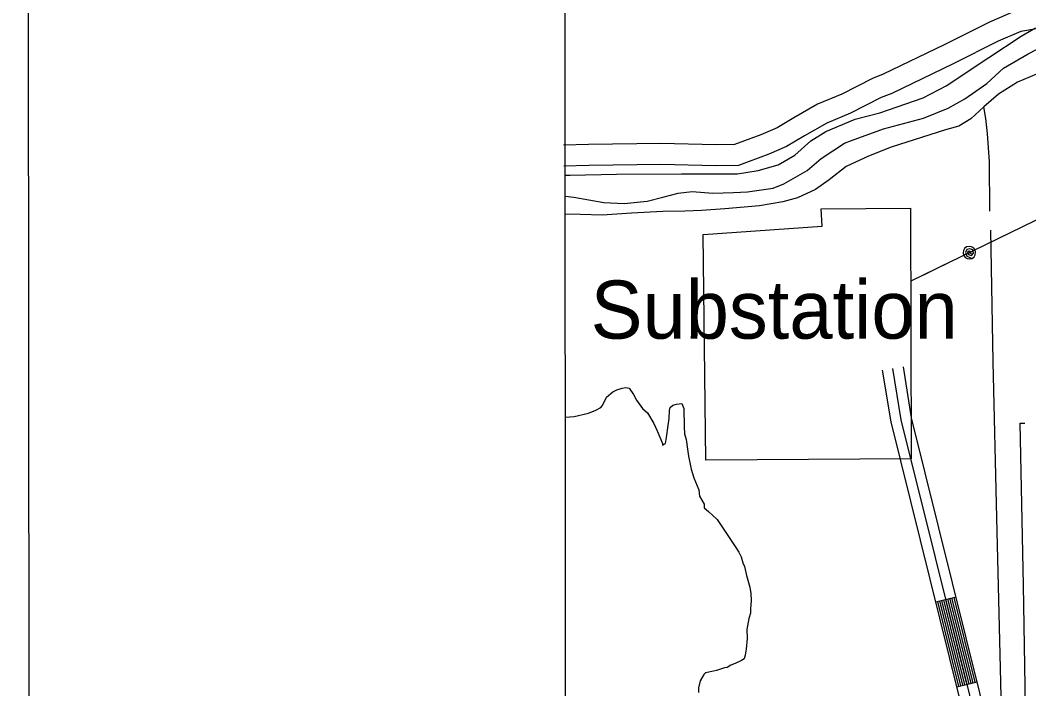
# Model space of a CAD drawing. Extents: x 3297753 to 3335611, y 652252 to 677623.
# Drawn here: x 3301087 to 3302528, y 664214 to 665169 of the extents above; entities that cross this region are included whole.
import ezdxf

# ---------------------------------------------------------------- set-up
doc = ezdxf.new("R2010")
doc.units = 0
for name, color, linetype in [('V-ANNO-SYMB', 7, 'Continuous'), ('V-DTCH-CNTR', 7, 'Continuous'), ('V-GRID-FRAM', 7, 'Continuous'), ('V-ROAD-CNTR', 7, 'Continuous'), ('V-SITE-OTLN', 7, 'Continuous'), ('V-SITE-OTLN-IDEN', 7, 'Continuous'), ('V-SITE-VEGE', 7, 'Continuous'), ('V-TOPO-SHOR', 7, 'Continuous'), ('V-UTIL-LINE', 7, 'Continuous')]:
    doc.layers.add(name, color=color, linetype=linetype)

msp = doc.modelspace()

# ---------------------------------------------------------------- linework, layer by layer
at = {"layer": 'V-ANNO-SYMB'}
msp.add_lwpolyline([(3301110.5, 653463.2), (3334193.7, 653496.9), (3334170.4, 676413.4), (3301087.2, 676379.8), (3301110.5, 653463.2)], dxfattribs=at)
at = {"layer": 'V-DTCH-CNTR'}
msp.add_lwpolyline([(3301866, 664947.8), (3301872.7, 664947.7), (3301939.1, 664948.9), (3302031.8, 664949.6), (3302112.1, 664949.4), (3302141.5, 664954.2), (3302170, 664962.2), (3302193.8, 664976.2), (3302216.9, 664996.5), (3302238.4, 665009.8), (3302280, 665027.8), (3302315.5, 665036.6), (3302377.1, 665057.9), (3302410.2, 665075.1), (3302471, 665115.8), (3302517.1, 665146.2), (3302537.9, 665158)], dxfattribs=at)
at = {"layer": 'V-GRID-FRAM'}
msp.add_lwpolyline([(3301859.6, 675814.9), (3333399.1, 675847), (3333425.5, 657662.7), (3301870.2, 657630.6), (3301859.6, 675814.9)], dxfattribs=at)
at = {"layer": 'V-ROAD-CNTR'}
for p, q in [((3302395.1, 664338.3), (3302424.3, 664345.5)), ((3302425.3, 664217), (3302454.4, 664224.2))]:
    msp.add_line(p, q, dxfattribs=at)
for points in [[(3302585.3, 665193.6), (3302537.3, 665186.7), (3302508.4, 665181.9), (3302471.9, 665166.2), (3302407.1, 665133.6), (3302320.3, 665091.9), (3302304.9, 665085.8), (3302260.9, 665063.3), (3302226.1, 665049.1), (3302192.5, 665029.6), (3302168.6, 665015.5), (3302145.5, 665005.4), (3302107.6, 664991.6), (3302081.2, 664991.1), (3302002.4, 664992.9), (3301898.9, 664991.4), (3301863.2, 664990.3)], [(3302589.6, 665163.9), (3302541.8, 665157), (3302516.9, 665152.9), (3302484.6, 665139), (3302420.3, 665106.7), (3302332.3, 665064.4), (3302317.3, 665058.5), (3302273.5, 665036), (3302239.4, 665022.1), (3302207.6, 665003.7), (3302182.2, 664988.7), (3302156.6, 664977.5), (3302113.2, 664961.7), (3302081.2, 664961.1), (3302002.3, 664962.9), (3301899.6, 664961.5), (3301864.1, 664960.3)], [(3302342.9, 662931), (3302464, 663900.9), (3302467, 663951), (3302470.4, 663986.5), (3302469.5, 664040.6), (3302465.7, 664083.3), (3302456.8, 664135.2), (3302443.7, 664205), (3302346, 664598.3), (3302334.1, 664671.7)], [(3302357.8, 662929.2), (3302479, 663899.6), (3302481.9, 663949.8), (3302485.4, 663985.9), (3302484.5, 664041.4), (3302480.5, 664085.2), (3302471.6, 664137.9), (3302458.4, 664208.2), (3302360.7, 664601.3), (3302348.9, 664674.1)], [(3302328, 662932.9), (3302449.1, 663902.3), (3302452, 663952.1), (3302455.4, 663987.1), (3302454.5, 664039.8), (3302450.8, 664081.4), (3302442, 664132.6), (3302429.1, 664201.8), (3302331.3, 664595.3), (3302319.3, 664669.3)], [(3302434, 664219.2), (3302403.9, 664340.5)], [(3302436.9, 664219.9), (3302406.8, 664341.2)], [(3302439.8, 664220.6), (3302409.7, 664341.9)], [(3302442.7, 664221.3), (3302412.6, 664342.6)], [(3302445.7, 664222), (3302415.5, 664343.4)], [(3302448.6, 664222.8), (3302418.4, 664344.1)], [(3302451.5, 664223.5), (3302421.3, 664344.8)], [(3302428.2, 664217.7), (3302398, 664339)], [(3302431.1, 664218.4), (3302401, 664339.7)]]:
    msp.add_lwpolyline(points, dxfattribs=at)
at = {"layer": 'V-SITE-OTLN'}
msp.add_lwpolyline([(3302066.7, 664540.6), (3302063, 664862.8), (3302232.9, 664875), (3302231.4, 664899.6), (3302358.9, 664900.5), (3302360.1, 664542.7)], close=True, dxfattribs=at)
at = {"layer": 'V-SITE-VEGE'}
for p, q in [((3301939.8, 664641.3), (3301947.3, 664643.6)), ((3301947.3, 664643.6), (3301952.6, 664644.4)), ((3301952.6, 664644.4), (3301957.2, 664643.7)), ((3301957.2, 664643.7), (3301963.3, 664634.6)), ((3301921.7, 664623.7), (3301924.7, 664630.6)), ((3301924.7, 664630.6), (3301933.7, 664638.2)), ((3301933.7, 664638.2), (3301939.8, 664641.3)), ((3301963.3, 664634.6), (3301967.9, 664626.3)), ((3301909.7, 664612.3), (3301916.5, 664616.1)), ((3301916.5, 664616.1), (3301918.7, 664618.4)), ((3301918.7, 664618.4), (3301921.7, 664623.7)), ((3301967.9, 664626.3), (3301976.3, 664614.3)), ((3301976.3, 664614.3), (3301983.2, 664608.3)), ((3302015, 664611.5), (3302015.7, 664616.1)), ((3302015.7, 664616.1), (3302019.4, 664619.1)), ((3302019.4, 664619.1), (3302024.7, 664620.7)), ((3302024.7, 664620.7), (3302032.3, 664621.5)), ((3302032.3, 664621.5), (3302035.4, 664614.7)), ((3302035.4, 664614.7), (3302035.6, 664588.2)), ((3301866.2, 664602.2), (3301878.7, 664603)), ((3301866.4, 664149.8), (3301866.2, 664602.2)), ((3301878.7, 664603), (3301899.1, 664607.7)), ((3301899.1, 664607.7), (3301909.7, 664612.3)), ((3301983.2, 664608.3), (3301992.4, 664593.2)), ((3302012.8, 664590.3), (3302014.3, 664600.2)), ((3302014.3, 664600.2), (3302015, 664611.5)), ((3301992.4, 664593.2), (3301997, 664582.6)), ((3302010.7, 664572.9), (3302012.8, 664590.3)), ((3302035.6, 664588.2), (3302036.4, 664578.4)), ((3301997, 664582.6), (3302004.7, 664564.5)), ((3302009.2, 664564.5), (3302010.7, 664572.9)), ((3302036.4, 664578.4), (3302038.7, 664570.1)), ((3302004.7, 664564.5), (3302004.7, 664562.2)), ((3302004.7, 664562.2), (3302009.2, 664564.5)), ((3302038.7, 664570.1), (3302040.4, 664556.4)), ((3302040.4, 664556.4), (3302041.9, 664546.6)), ((3302041.9, 664546.6), (3302045.9, 664527.7)), ((3302045.9, 664527.7), (3302049.7, 664515.6)), ((3302049.7, 664515.6), (3302056.7, 664498.2)), ((3302056.7, 664498.2), (3302057.5, 664489.1)), ((3302057.5, 664489.1), (3302064.4, 664477.8)), ((3302064.4, 664477.8), (3302064.4, 664472.5)), ((3302064.4, 664472.5), (3302070.5, 664467.3)), ((3302070.5, 664467.3), (3302082.7, 664456)), ((3302082.7, 664456), (3302108.8, 664417.6)), ((3302108.8, 664417.6), (3302114.1, 664409.3)), ((3302114.1, 664409.3), (3302117.2, 664402.5)), ((3302117.2, 664402.5), (3302119.5, 664394.2)), ((3302119.5, 664394.2), (3302121.8, 664388.9)), ((3302121.8, 664388.9), (3302125, 664376)), ((3302125, 664376), (3302129.6, 664359.4)), ((3302129.6, 664359.4), (3302131.2, 664350.3)), ((3302131.3, 664340.5), (3302130.6, 664328.3)), ((3302131.2, 664350.3), (3302131.3, 664340.5)), ((3302130.6, 664328.3), (3302130.7, 664322.3)), ((3302128.4, 664314.7), (3302125.5, 664298.8)), ((3302130.7, 664322.3), (3302128.4, 664314.7)), ((3302125.5, 664298.8), (3302125.6, 664285.9)), ((3302125.6, 664285.9), (3302124.2, 664270.7)), ((3302124.2, 664270.7), (3302122.8, 664262.4)), ((3302117.5, 664254.8), (3302108.5, 664250.2)), ((3302121.3, 664257.1), (3302117.5, 664254.8)), ((3302122.8, 664262.4), (3302121.3, 664257.1)), ((3302077.5, 664239.3), (3302066.1, 664237)), ((3302082, 664240.1), (3302077.5, 664239.3)), ((3302093.4, 664244), (3302082, 664240.1)), ((3302097.1, 664244.8), (3302093.4, 664244)), ((3302102.4, 664247.9), (3302097.1, 664244.8)), ((3302108.5, 664250.2), (3302102.4, 664247.9)), ((3302058.6, 664225.6), (3302056.4, 664215.7)), ((3302063.9, 664234.7), (3302058.6, 664225.6)), ((3302066.1, 664237), (3302063.9, 664234.7)), ((3302056.4, 664215.7), (3302056.5, 664208.9))]:
    msp.add_line(p, q, dxfattribs=at)
at = {"layer": 'V-TOPO-SHOR'}
for points in [[(3301866, 664917.6), (3301878.1, 664916.1), (3301920.8, 664908.6), (3301950.3, 664907.3), (3301982.9, 664910.6), (3302005.4, 664916.2), (3302027.1, 664921.8), (3302047.2, 664924.3), (3302076.7, 664922.2), (3302106.2, 664923.1), (3302126.4, 664924.1), (3302162.8, 664929), (3302178.3, 664935.3), (3302211.5, 664954.2), (3302231.6, 664971.4), (3302264.8, 664993.4), (3302274.9, 664997.3), (3302320.5, 665013.9), (3302377.9, 665029.1), (3302412.7, 665043.3), (3302436.6, 665056.7), (3302468.3, 665078.6), (3302492.2, 665100.5), (3302527, 665121), (3302550.2, 665132.8)], [(3302548.1, 665095.5), (3302511.8, 665080.5), (3302484.7, 665063.2), (3302463.9, 665045.3), (3302445.4, 665028), (3302428.4, 665017.8), (3302409, 665012.2), (3302331.6, 664987.6), (3302299.1, 664975), (3302267.4, 664960), (3302242.7, 664941.2), (3302223.4, 664927.1), (3302197.9, 664915.3), (3302176.9, 664909.7), (3302143.6, 664904), (3302094, 664899.8), (3302060.6, 664897.2), (3302036.6, 664896.3), (3302005.5, 664896), (3301960.5, 664893.4), (3301918.6, 664890.7), (3301887.6, 664891.3), (3301866, 664891.8)], [(3302472.3, 664896.1), (3302471.8, 664966.7), (3302469.2, 665007), (3302466.7, 665028.7), (3302463.9, 665045.3)], [(3302511.5, 662899.5), (3302512.5, 662977.1), (3302507.1, 663192.8), (3302502.2, 663444.2), (3302497.2, 663701.1), (3302493.7, 663977.3), (3302487.9, 664243.5), (3302482.5, 664458.4), (3302477, 664681.1), (3302474.1, 664868.9)], [(3302541.7, 663241.1), (3302539.4, 663338.9), (3302534.9, 663532.1), (3302531, 663747.8), (3302525.8, 664045.8), (3302520.4, 664362.4), (3302515.6, 664593.6), (3302522.6, 664593.7)]]:
    msp.add_lwpolyline(points, dxfattribs=at)
at = {"layer": 'V-UTIL-LINE'}
for points in [[(3308788.4, 664524.2), (3307859.6, 665272.6), (3306923.5, 666026.7), (3306457.9, 666399.3), (3306014.2, 666749), (3305348.4, 665938.4), (3305027.9, 665506.4), (3303933.7, 665349.8), (3302834.6, 665027), (3302360.7, 664797)], [(3302508.9, 664868.9), (3302478.3, 664854)], [(3302443.2, 664837), (3302445.7, 664835.6), (3302445.5, 664837.9), (3302443.1, 664839.2), (3302440.6, 664837.6), (3302442, 664834.5), (3302446.3, 664832.9), (3302449.1, 664836.2), (3302448.2, 664840.9), (3302443.9, 664842.7), (3302439.6, 664841.6), (3302437.6, 664837.2), (3302439.7, 664832.2), (3302447.2, 664828.9), (3302450, 664831), (3302451.7, 664834.1), (3302452.2, 664837.5), (3302451.3, 664840.9), (3302449.2, 664843.7), (3302446.2, 664845.5), (3302442.7, 664846), (3302439.3, 664845.1), (3302436.5, 664843), (3302434.7, 664840), (3302434.3, 664836.5), (3302435.1, 664833.1), (3302437.3, 664830.3), (3302440.3, 664828.5), (3302443.8, 664828), (3302447.2, 664828.9)], [(3302408.1, 664820), (3302377.6, 664805.1)]]:
    msp.add_lwpolyline(points, dxfattribs=at)

# ---------------------------------------------------------------- texts
at = {"layer": 'V-SITE-OTLN-IDEN'}
msp.add_text('Substation', height=83, dxfattribs=at).set_placement((3301902.2, 664714.2))

doc.saveas('drawing.dxf')
